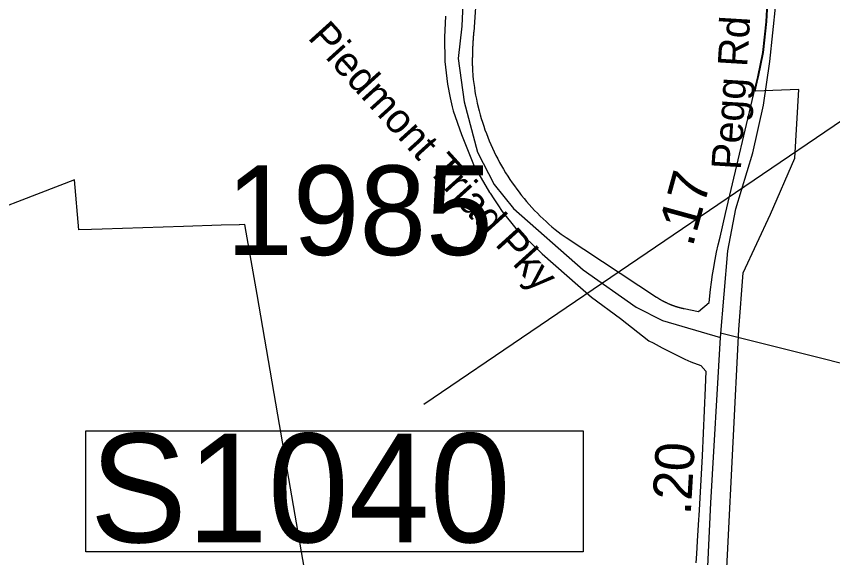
# Model space of a CAD drawing. Extents: x 1662474 to 1856135, y 779280 to 917889.
# Drawn here: x 1710783 to 1713409, y 848151 to 849893 of the extents above; entities that cross this region are included whole.
import ezdxf

# ---------------------------------------------------------------- set-up
doc = ezdxf.new("R2010")
doc.units = 0
for name, color, linetype in [('Cogo Default Point CELL', 7, 'Continuous'), ('Exist Boundary Political City Limit New', 7, 'Continuous'), ('Exist Road Non-System Type 51', 7, 'Continuous'), ('Exist Road Primary NC Structure Ovrhead Sign Number Label', 7, 'Continuous'), ('Exist Road Secondary Mileage Tenths English Label', 7, 'Continuous'), ('Exist Road Secondary Type 51 Attributed', 7, 'Continuous'), ('Exist Road Secondary Type 51 Label', 7, 'Continuous'), ('Map Preparation Boundary City Limit Buffer Line', 7, 'Continuous'), ('Prop DGN Element Guardrail', 7, 'Continuous')]:
    doc.layers.add(name, color=color, linetype=linetype)

msp = doc.modelspace()

# ---------------------------------------------------------------- linework, layer by layer
at = {"layer": 'Exist Boundary Political City Limit New'}
for points in [[(1713011.6, 848972.1), (1713015.9, 849014.1), (1713019, 849038.2), (1713022.5, 849062.5), (1713026.2, 849085.3), (1713026.4, 849086.7), (1713030.9, 849110.8), (1713035.6, 849134.8), (1713040.8, 849158.6), (1713046.4, 849182.4), (1713064.5, 849258.5), (1713164, 849681.1), (1713168, 849698.3), (1713183.8, 849776.8), (1713194.8, 849875.6), (1713199.9, 849974.6)], [(1713052.1, 847798.5), (1713107.4, 848886.1), (1713121.1, 849068.2), (1713208.4, 849256.8), (1713286.9, 849436.5), (1713299.6, 849657.6), (1713160, 849652.6), (1713159.4, 849652.6), (1713166.2, 849681.8), (1713170.4, 849698.9), (1713186, 849777.5), (1713197, 849876.2), (1713202.1, 849975.3)], [(1712261.6, 849938.3), (1712258.4, 849890.4), (1712254.4, 849842.7), (1712254.2, 849842), (1712254.1, 849840.9), (1712254.1, 849839.6), (1712254, 849838.8), (1712253.9, 849838.1), (1712253.9, 849837.2), (1712253.8, 849836), (1712253.6, 849835.2), (1712253.6, 849834.5), (1712253.5, 849833.7), (1712253.4, 849832.4), (1712253.4, 849831.6), (1712253.2, 849830.9), (1712253.1, 849830.1), (1712253.1, 849829.4), (1712253.1, 849828.6), (1712253, 849828), (1712253, 849827.4), (1712252.9, 849826.6), (1712252.9, 849825.9), (1712252.8, 849825.1), (1712252.8, 849824.4)], [(1712163.9, 849894), (1712160.2, 849826.6), (1712161.9, 849748.1), (1712169.8, 849674.6), (1712179.1, 849631), (1712185.2, 849602.4), (1712188, 849589.8), (1712214.8, 849513.6), (1712255.6, 849410.9), (1712305.1, 849326.9), (1712306.8, 849324.2), (1712319, 849305.9), (1712331.5, 849287.1), (1712346.2, 849265.1), (1712389.6, 849210.5), (1712474.6, 849129.7), (1712633, 848989.7), (1712726, 848921.3), (1712817.4, 848849.4), (1712831.1, 848842.4), (1712860.6, 848827.2), (1712933.5, 848790), (1712952.1, 848782.1), (1712984.4, 848769.7), (1713001.1, 848751.4), (1712998.2, 848698.4), (1712988.9, 848479.6), (1712978.9, 848304.8), (1712976.1, 848257.2), (1712973.1, 848205.1), (1712970.6, 848163.5), (1712969, 848135.4)], [(1712252.8, 849824.4), (1712252.6, 849823.5), (1712252.6, 849822.2), (1712252.5, 849821.4), (1712252.5, 849820.8), (1712252.4, 849819.9), (1712252.4, 849819.3), (1712252.2, 849818.4), (1712252.2, 849817.8), (1712252.1, 849816.9), (1712252.1, 849815.7), (1712252, 849814.9), (1712252, 849814.2), (1712251.9, 849813.4), (1712251.9, 849812.7), (1712251.9, 849811.9), (1712251.9, 849811.2), (1712251.8, 849810.4), (1712251.6, 849809.8), (1712251.6, 849809.1), (1712251.6, 849808.2), (1712251.6, 849807.6), (1712251.5, 849806.8), (1712251.5, 849806.1), (1712251.4, 849805.3), (1712251.4, 849804.6), (1712251.4, 849803.8), (1712251.4, 849803.1), (1712251.2, 849802.2), (1712251.2, 849801.6), (1712251.1, 849800.8), (1712251.1, 849799.5), (1712251.1, 849798.7), (1712251, 849798.1), (1712251, 849797.2), (1712250.9, 849796.6), (1712250.9, 849795.7), (1712250.9, 849795), (1712250.9, 849794.2), (1712250.9, 849793.5), (1712250.8, 849792.7), (1712250.8, 849792), (1712250.6, 849791.2), (1712250.6, 849790.6), (1712250.6, 849789.7), (1712250.6, 849789.1), (1712250.6, 849788.2), (1712250.5, 849787.5), (1712250.5, 849786.7), (1712250.5, 849786), (1712250.4, 849785.2), (1712250.4, 849783.9), (1712250.4, 849783.1), (1712250.4, 849782.4), (1712250.4, 849781.6), (1712250.2, 849780.9), (1712250.2, 849780.1), (1712250.2, 849779.4), (1712250.2, 849778.6), (1712250.1, 849777.9), (1712250.1, 849777.1), (1712250.1, 849776.4), (1712250.1, 849775.6), (1712250.1, 849774.9), (1712250.1, 849773.8), (1712250, 849772.6), (1712250, 849771.9), (1712250, 849771.1), (1712250, 849770.4), (1712250, 849769.6), (1712249.9, 849768.9), (1712249.9, 849768.1), (1712249.9, 849767.4), (1712249.9, 849766.6), (1712249.9, 849765.9), (1712249.9, 849765.1), (1712249.9, 849764.4), (1712249.9, 849763.6), (1712249.9, 849762.9), (1712249.9, 849762.1), (1712249.9, 849761.4), (1712249.9, 849760.6), (1712249.8, 849759.8), (1712249.8, 849759.1), (1712249.8, 849758.4), (1712249.8, 849757.6), (1712249.8, 849756.9), (1712249.8, 849756.1), (1712249.8, 849755.4), (1712249.8, 849754.6), (1712249.8, 849753.9), (1712249.8, 849753.1), (1712249.8, 849752.4), (1712249.8, 849751.6), (1712249.8, 849750.9), (1712249.8, 849750.1), (1712249.8, 849749.4), (1712249.8, 849748.6), (1712249.8, 849747.9), (1712249.8, 849747.1)], [(1712249.8, 849747.1), (1712249.8, 849746.4), (1712249.8, 849745.6), (1712249.8, 849744.9), (1712249.8, 849744.1), (1712249.8, 849743.4), (1712249.8, 849742.6), (1712249.8, 849741.9), (1712249.8, 849741.1), (1712249.8, 849740.4), (1712249.8, 849739.6), (1712249.8, 849738.9), (1712249.8, 849738.1), (1712249.8, 849737.4), (1712249.8, 849736.6), (1712249.8, 849735.9), (1712249.8, 849735.1), (1712249.9, 849734.4), (1712249.9, 849733.6), (1712249.9, 849732.9), (1712249.9, 849732.1), (1712249.9, 849731.4), (1712249.9, 849730.6), (1712249.9, 849729.9), (1712249.9, 849729.1), (1712249.9, 849728.4), (1712249.9, 849727.6), (1712249.9, 849726.9), (1712249.9, 849726.1), (1712250, 849725.4), (1712250, 849724.6), (1712250, 849723.9), (1712250, 849723.1), (1712250, 849722.4), (1712250.1, 849721.6), (1712250.1, 849721), (1712251.6, 849702.4), (1712253, 849689.7), (1712254.6, 849677.1), (1712256.4, 849664.4), (1712258.4, 849651.8), (1712260.6, 849639.2), (1712263.1, 849626.6), (1712265.9, 849614.1), (1712268.8, 849601.7), (1712269, 849600.6), (1712271.9, 849589.2), (1712275.1, 849576.9), (1712278.6, 849564.7), (1712282.5, 849552.4), (1712286.4, 849540.3), (1712290.6, 849528.2), (1712295, 849516.2), (1712299.6, 849504.2), (1712304.4, 849492.4), (1712309.4, 849480.7), (1712314.6, 849469.1), (1712320.1, 849457.4), (1712325.6, 849445.9), (1712331.5, 849434.6), (1712337.6, 849423.2), (1712343.8, 849412.1), (1712350.1, 849401.1), (1712356.8, 849390.1), (1712363.6, 849379.3), (1712370.6, 849368.6), (1712377.8, 849358.1), (1712385.1, 849347.5), (1712392.6, 849337.2), (1712400.4, 849327.1), (1712405.2, 849320.8), (1712408.1, 849316.9), (1712416.2, 849307.1), (1712424.5, 849297.2), (1712432.9, 849287.7), (1712441.5, 849278.2), (1712450.2, 849268.9), (1712459.1, 849259.7), (1712468.1, 849250.6), (1712477.4, 849241.8), (1712486.8, 849233.1), (1712496.2, 849224.5), (1712505.9, 849216.2), (1712515.8, 849207.9), (1712525.6, 849199.9), (1712535.8, 849192.1), (1712551.9, 849181.4), (1712841.9, 848989.9), (1712842.9, 848989.2), (1712843.9, 848988.7), (1712844.9, 848988.1), (1712845.4, 848987.7), (1712846.4, 848987.1), (1712847.4, 848986.4), (1712848.6, 848985.7), (1712849.6, 848985), (1712850.6, 848984.4), (1712851.2, 848984.1), (1712851.9, 848983.7), (1712852.5, 848983.4)], [(1711674.6, 846004.6), (1711687, 847252.1), (1711688.2, 847310.8), (1711823.9, 847308.6), (1711821.5, 847326.2), (1711750.1, 847863.9), (1711743.9, 847898.9), (1711710.5, 848114.2), (1711624.5, 848611.1), (1711557.4, 848998.5), (1711522.9, 849198.4), (1711522.6, 849199.4), (1711518.5, 849223.4), (1711501.4, 849222.9), (1711500.1, 849222.8), (1711442.1, 849220.9), (1711321.4, 849217), (1711059.4, 849208.6), (1711025, 849207.4), (1710984.9, 849206.1), (1710970.5, 849367.5), (1710569.4, 849212.9)], [(1712852.5, 848983.4), (1712853.1, 848982.9), (1712853.9, 848982.6), (1712854.5, 848982.2), (1712855.1, 848981.9), (1712855.6, 848981.5), (1712856.6, 848980.9), (1712857.9, 848980.3), (1712858.5, 848979.9), (1712859.8, 848979.3), (1712860.5, 848978.9), (1712861.1, 848978.6), (1712861.6, 848978.2), (1712862.9, 848977.6), (1712863.5, 848977.2), (1712864.1, 848976.9), (1712864.8, 848976.6), (1712865.4, 848976.2), (1712866.1, 848975.9), (1712866.9, 848975.5), (1712867.5, 848975.2), (1712868.1, 848974.9), (1712868.9, 848974.5), (1712870.1, 848973.9), (1712870.9, 848973.6), (1712871.6, 848973.2), (1712872.6, 848972.7), (1712873.8, 848972.2), (1712874.9, 848971.7), (1712875.9, 848971.2), (1712877.4, 848970.4), (1712878.5, 848969.9), (1712879.1, 848969.7), (1712880.2, 848969.2), (1712881.6, 848968.6), (1712882.9, 848968), (1712883.8, 848967.7), (1712884.4, 848967.4), (1712885.6, 848966.9), (1712886.5, 848966.6), (1712887.4, 848966.2), (1712888.2, 848965.9), (1712889.1, 848965.6), (1712889.9, 848965.2), (1712890.5, 848964.9), (1712891.2, 848964.7), (1712891.9, 848964.4), (1712892.5, 848964.2), (1712893.6, 848963.8), (1712894.4, 848963.5), (1712895.2, 848963.2), (1712895.9, 848962.9), (1712897.1, 848962.4), (1712898, 848962.2), (1712898.6, 848961.9), (1712899.4, 848961.7), (1712900.1, 848961.4), (1712900.9, 848961.2), (1712901.5, 848960.9), (1712902.1, 848960.8), (1712902.9, 848960.5), (1712903.5, 848960.2), (1712904.1, 848960.1), (1712904.9, 848959.9), (1712905.5, 848959.7), (1712906.1, 848959.4), (1712906.9, 848959.2), (1712907.5, 848959.1), (1712908.1, 848958.9), (1712908.9, 848958.6), (1712909.5, 848958.4), (1712910.1, 848958.3), (1712911.2, 848957.9), (1712912, 848957.6), (1712912.6, 848957.4), (1712913.2, 848957.3), (1712913.9, 848957.1), (1712915, 848956.9), (1712915.8, 848956.6), (1712916.4, 848956.4), (1712917, 848956.2), (1712917.6, 848956.1), (1712918.8, 848955.8), (1712919.4, 848955.6), (1712920.5, 848955.4), (1712921.1, 848955.2), (1712922.2, 848954.9), (1712922.9, 848954.8), (1712924, 848954.4), (1712924.6, 848954.4), (1712925.8, 848954), (1712926.4, 848953.9), (1712927.5, 848953.7), (1712928.1, 848953.5), (1712929.2, 848953.2), (1712929.9, 848953.1), (1712931, 848952.9), (1712931.6, 848952.8), (1712977.4, 848944.1), (1713011.6, 848972.1)]]:
    msp.add_lwpolyline(points, dxfattribs=at)
at = {"layer": 'Exist Road Non-System Type 51'}
msp.add_lwpolyline([(1714393.4, 848010.6), (1714256.6, 848343.9), (1714211.5, 848419), (1714172.1, 848473.9), (1714132.5, 848517.2), (1714091, 848548.9), (1714032, 848588.5), (1713962.9, 848627.6), (1713893.9, 848659.7), (1713763.2, 848694.9), (1713048, 848874.4)], dxfattribs=at)
at = {"layer": 'Exist Road Primary NC Structure Ovrhead Sign Number Label'}
msp.add_line((1715733.2, 851117.4), (1712094.3, 848644.3), dxfattribs=at)
msp.add_lwpolyline([(1711007.3, 848559.3), (1712606.4, 848559.3), (1712606.4, 848170.3), (1711007.3, 848170.3)], close=True, dxfattribs=at)
at = {"layer": 'Exist Road Secondary Type 51 Attributed'}
for points in [[(1712145.2, 851024.2), (1712216, 850256.6), (1712223.7, 850032.3), (1712216, 849862.2), (1712204.4, 849757.8), (1712223.7, 849618.7), (1712266.2, 849456.3), (1712320.4, 849351.9), (1712382.2, 849274.5), (1712606.5, 849077.4), (1712776.6, 848957.5), (1712861.6, 848915), (1713048.2, 848860.4)], [(1713048.2, 848860.4), (1713071.7, 849138.9), (1713097.7, 849274.3), (1713152.4, 849453.9), (1713186.3, 849607.4), (1713207.1, 849748), (1713225.4, 849932.8), (1713228, 850089), (1713220.1, 850276.4), (1713207.1, 850539.3), (1713200.7, 850789.7)], [(1712970.1, 847302.4), (1713001.4, 848009), (1713017, 848328), (1713048.2, 848860.4)]]:
    msp.add_lwpolyline(points, dxfattribs=at)
at = {"layer": 'Map Preparation Boundary City Limit Buffer Line'}
for points in [[(1713011.6, 848972.1), (1713015.9, 849014.1), (1713019, 849038.2), (1713022.5, 849062.5), (1713026.2, 849085.3), (1713026.4, 849086.7), (1713030.9, 849110.8), (1713035.6, 849134.8), (1713040.8, 849158.6), (1713046.4, 849182.4), (1713064.5, 849258.5), (1713164, 849681.1), (1713168, 849698.3), (1713183.8, 849776.8), (1713194.8, 849875.6), (1713199.9, 849974.6)], [(1713052.1, 847798.5), (1713107.4, 848886.1), (1713121.1, 849068.2), (1713208.4, 849256.8), (1713286.9, 849436.5), (1713299.6, 849657.6), (1713160, 849652.6), (1713159.4, 849652.6), (1713166.2, 849681.8), (1713170.4, 849698.9), (1713186, 849777.5), (1713197, 849876.2), (1713202.1, 849975.3)], [(1712261.6, 849938.3), (1712258.4, 849890.4), (1712254.4, 849842.7), (1712254.2, 849842), (1712254.1, 849840.9), (1712254.1, 849839.6), (1712254, 849838.8), (1712253.9, 849838.1), (1712253.9, 849837.2), (1712253.8, 849836), (1712253.6, 849835.2), (1712253.6, 849834.5), (1712253.5, 849833.7), (1712253.4, 849832.4), (1712253.4, 849831.6), (1712253.2, 849830.9), (1712253.1, 849830.1), (1712253.1, 849829.4), (1712253.1, 849828.6), (1712253, 849828), (1712253, 849827.4), (1712252.9, 849826.6), (1712252.9, 849825.9), (1712252.8, 849825.1), (1712252.8, 849824.4)], [(1712163.9, 849894), (1712160.2, 849826.6), (1712161.9, 849748.1), (1712169.8, 849674.6), (1712179.1, 849631), (1712185.2, 849602.4), (1712188, 849589.8), (1712214.8, 849513.6), (1712255.6, 849410.9), (1712305.1, 849326.9), (1712306.8, 849324.2), (1712319, 849305.9), (1712331.5, 849287.1), (1712346.2, 849265.1), (1712389.6, 849210.5), (1712474.6, 849129.7), (1712633, 848989.7), (1712726, 848921.3), (1712817.4, 848849.4), (1712831.1, 848842.4), (1712860.6, 848827.2), (1712933.5, 848790), (1712952.1, 848782.1), (1712984.4, 848769.7), (1713001.1, 848751.4), (1712998.2, 848698.4), (1712988.9, 848479.6), (1712978.9, 848304.8), (1712976.1, 848257.2), (1712973.1, 848205.1), (1712970.6, 848163.5), (1712969, 848135.4)], [(1712252.8, 849824.4), (1712252.6, 849823.5), (1712252.6, 849822.2), (1712252.5, 849821.4), (1712252.5, 849820.8), (1712252.4, 849819.9), (1712252.4, 849819.3), (1712252.2, 849818.4), (1712252.2, 849817.8), (1712252.1, 849816.9), (1712252.1, 849815.7), (1712252, 849814.9), (1712252, 849814.2), (1712251.9, 849813.4), (1712251.9, 849812.7), (1712251.9, 849811.9), (1712251.9, 849811.2), (1712251.8, 849810.4), (1712251.6, 849809.8), (1712251.6, 849809.1), (1712251.6, 849808.2), (1712251.6, 849807.6), (1712251.5, 849806.8), (1712251.5, 849806.1), (1712251.4, 849805.3), (1712251.4, 849804.6), (1712251.4, 849803.8), (1712251.4, 849803.1), (1712251.2, 849802.2), (1712251.2, 849801.6), (1712251.1, 849800.8), (1712251.1, 849799.5), (1712251.1, 849798.7), (1712251, 849798.1), (1712251, 849797.2), (1712250.9, 849796.6), (1712250.9, 849795.7), (1712250.9, 849795), (1712250.9, 849794.2), (1712250.9, 849793.5), (1712250.8, 849792.7), (1712250.8, 849792), (1712250.6, 849791.2), (1712250.6, 849790.6), (1712250.6, 849789.7), (1712250.6, 849789.1), (1712250.6, 849788.2), (1712250.5, 849787.5), (1712250.5, 849786.7), (1712250.5, 849786), (1712250.4, 849785.2), (1712250.4, 849783.9), (1712250.4, 849783.1), (1712250.4, 849782.4), (1712250.4, 849781.6), (1712250.2, 849780.9), (1712250.2, 849780.1), (1712250.2, 849779.4), (1712250.2, 849778.6), (1712250.1, 849777.9), (1712250.1, 849777.1), (1712250.1, 849776.4), (1712250.1, 849775.6), (1712250.1, 849774.9), (1712250.1, 849773.8), (1712250, 849772.6), (1712250, 849771.9), (1712250, 849771.1), (1712250, 849770.4), (1712250, 849769.6), (1712249.9, 849768.9), (1712249.9, 849768.1), (1712249.9, 849767.4), (1712249.9, 849766.6), (1712249.9, 849765.9), (1712249.9, 849765.1), (1712249.9, 849764.4), (1712249.9, 849763.6), (1712249.9, 849762.9), (1712249.9, 849762.1), (1712249.9, 849761.4), (1712249.9, 849760.6), (1712249.8, 849759.8), (1712249.8, 849759.1), (1712249.8, 849758.4), (1712249.8, 849757.6), (1712249.8, 849756.9), (1712249.8, 849756.1), (1712249.8, 849755.4), (1712249.8, 849754.6), (1712249.8, 849753.9), (1712249.8, 849753.1), (1712249.8, 849752.4), (1712249.8, 849751.6), (1712249.8, 849750.9), (1712249.8, 849750.1), (1712249.8, 849749.4), (1712249.8, 849748.6), (1712249.8, 849747.9), (1712249.8, 849747.1)], [(1712249.8, 849747.1), (1712249.8, 849746.4), (1712249.8, 849745.6), (1712249.8, 849744.9), (1712249.8, 849744.1), (1712249.8, 849743.4), (1712249.8, 849742.6), (1712249.8, 849741.9), (1712249.8, 849741.1), (1712249.8, 849740.4), (1712249.8, 849739.6), (1712249.8, 849738.9), (1712249.8, 849738.1), (1712249.8, 849737.4), (1712249.8, 849736.6), (1712249.8, 849735.9), (1712249.8, 849735.1), (1712249.9, 849734.4), (1712249.9, 849733.6), (1712249.9, 849732.9), (1712249.9, 849732.1), (1712249.9, 849731.4), (1712249.9, 849730.6), (1712249.9, 849729.9), (1712249.9, 849729.1), (1712249.9, 849728.4), (1712249.9, 849727.6), (1712249.9, 849726.9), (1712249.9, 849726.1), (1712250, 849725.4), (1712250, 849724.6), (1712250, 849723.9), (1712250, 849723.1), (1712250, 849722.4), (1712250.1, 849721.6), (1712250.1, 849721), (1712251.6, 849702.4), (1712253, 849689.7), (1712254.6, 849677.1), (1712256.4, 849664.4), (1712258.4, 849651.8), (1712260.6, 849639.2), (1712263.1, 849626.6), (1712265.9, 849614.1), (1712268.8, 849601.7), (1712269, 849600.6), (1712271.9, 849589.2), (1712275.1, 849576.9), (1712278.6, 849564.7), (1712282.5, 849552.4), (1712286.4, 849540.3), (1712290.6, 849528.2), (1712295, 849516.2), (1712299.6, 849504.2), (1712304.4, 849492.4), (1712309.4, 849480.7), (1712314.6, 849469.1), (1712320.1, 849457.4), (1712325.6, 849445.9), (1712331.5, 849434.6), (1712337.6, 849423.2), (1712343.8, 849412.1), (1712350.1, 849401.1), (1712356.8, 849390.1), (1712363.6, 849379.3), (1712370.6, 849368.6), (1712377.8, 849358.1), (1712385.1, 849347.5), (1712392.6, 849337.2), (1712400.4, 849327.1), (1712405.2, 849320.8), (1712408.1, 849316.9), (1712416.2, 849307.1), (1712424.5, 849297.2), (1712432.9, 849287.7), (1712441.5, 849278.2), (1712450.2, 849268.9), (1712459.1, 849259.7), (1712468.1, 849250.6), (1712477.4, 849241.8), (1712486.8, 849233.1), (1712496.2, 849224.5), (1712505.9, 849216.2), (1712515.8, 849207.9), (1712525.6, 849199.9), (1712535.8, 849192.1), (1712551.9, 849181.4), (1712841.9, 848989.9), (1712842.9, 848989.2), (1712843.9, 848988.7), (1712844.9, 848988.1), (1712845.4, 848987.7), (1712846.4, 848987.1), (1712847.4, 848986.4), (1712848.6, 848985.7), (1712849.6, 848985), (1712850.6, 848984.4), (1712851.2, 848984.1), (1712851.9, 848983.7), (1712852.5, 848983.4)], [(1711674.6, 846004.6), (1711687, 847252.1), (1711688.2, 847310.8), (1711823.9, 847308.6), (1711821.5, 847326.2), (1711750.1, 847863.9), (1711743.9, 847898.9), (1711710.5, 848114.2), (1711624.5, 848611.1), (1711557.4, 848998.5), (1711522.9, 849198.4), (1711522.6, 849199.4), (1711518.5, 849223.4), (1711501.4, 849222.9), (1711500.1, 849222.8), (1711442.1, 849220.9), (1711321.4, 849217), (1711059.4, 849208.6), (1711025, 849207.4), (1710984.9, 849206.1), (1710970.5, 849367.5), (1710569.4, 849212.9)], [(1712852.5, 848983.4), (1712853.1, 848982.9), (1712853.9, 848982.6), (1712854.5, 848982.2), (1712855.1, 848981.9), (1712855.6, 848981.5), (1712856.6, 848980.9), (1712857.9, 848980.3), (1712858.5, 848979.9), (1712859.8, 848979.3), (1712860.5, 848978.9), (1712861.1, 848978.6), (1712861.6, 848978.2), (1712862.9, 848977.6), (1712863.5, 848977.2), (1712864.1, 848976.9), (1712864.8, 848976.6), (1712865.4, 848976.2), (1712866.1, 848975.9), (1712866.9, 848975.5), (1712867.5, 848975.2), (1712868.1, 848974.9), (1712868.9, 848974.5), (1712870.1, 848973.9), (1712870.9, 848973.6), (1712871.6, 848973.2), (1712872.6, 848972.7), (1712873.8, 848972.2), (1712874.9, 848971.7), (1712875.9, 848971.2), (1712877.4, 848970.4), (1712878.5, 848969.9), (1712879.1, 848969.7), (1712880.2, 848969.2), (1712881.6, 848968.6), (1712882.9, 848968), (1712883.8, 848967.7), (1712884.4, 848967.4), (1712885.6, 848966.9), (1712886.5, 848966.6), (1712887.4, 848966.2), (1712888.2, 848965.9), (1712889.1, 848965.6), (1712889.9, 848965.2), (1712890.5, 848964.9), (1712891.2, 848964.7), (1712891.9, 848964.4), (1712892.5, 848964.2), (1712893.6, 848963.8), (1712894.4, 848963.5), (1712895.2, 848963.2), (1712895.9, 848962.9), (1712897.1, 848962.4), (1712898, 848962.2), (1712898.6, 848961.9), (1712899.4, 848961.7), (1712900.1, 848961.4), (1712900.9, 848961.2), (1712901.5, 848960.9), (1712902.1, 848960.8), (1712902.9, 848960.5), (1712903.5, 848960.2), (1712904.1, 848960.1), (1712904.9, 848959.9), (1712905.5, 848959.7), (1712906.1, 848959.4), (1712906.9, 848959.2), (1712907.5, 848959.1), (1712908.1, 848958.9), (1712908.9, 848958.6), (1712909.5, 848958.4), (1712910.1, 848958.3), (1712911.2, 848957.9), (1712912, 848957.6), (1712912.6, 848957.4), (1712913.2, 848957.3), (1712913.9, 848957.1), (1712915, 848956.9), (1712915.8, 848956.6), (1712916.4, 848956.4), (1712917, 848956.2), (1712917.6, 848956.1), (1712918.8, 848955.8), (1712919.4, 848955.6), (1712920.5, 848955.4), (1712921.1, 848955.2), (1712922.2, 848954.9), (1712922.9, 848954.8), (1712924, 848954.4), (1712924.6, 848954.4), (1712925.8, 848954), (1712926.4, 848953.9), (1712927.5, 848953.7), (1712928.1, 848953.5), (1712929.2, 848953.2), (1712929.9, 848953.1), (1712931, 848952.9), (1712931.6, 848952.8), (1712977.4, 848944.1), (1713011.6, 848972.1)]]:
    msp.add_lwpolyline(points, dxfattribs=at)

# ---------------------------------------------------------------- texts
at = {"layer": 'Cogo Default Point CELL'}
msp.add_text('1985', height=288, dxfattribs=at).set_placement((1711458.6, 849125.4))
at = {"layer": 'Exist Road Primary NC Structure Ovrhead Sign Number Label'}
msp.add_text('S1040', height=350, dxfattribs=at).set_placement((1711019.8, 848200.9))
at = {"layer": 'Exist Road Secondary Mileage Tenths English Label'}
msp.add_text('.17', height=125, rotation=74.6298, dxfattribs=at).set_placement((1712957.9, 849148.3))
at = {"layer": 'Exist Road Secondary Type 51 Label'}
for s, rotation, p in [('Pegg Rd', 86.4965, (1713113.3, 849397.7)), ('Piedmont Triad Pky', 312.168, (1711718, 849823.4))]:
    msp.add_text(s, height=95, rotation=rotation, dxfattribs=at).set_placement(p)
at = {"layer": 'Prop DGN Element Guardrail'}
msp.add_text('.20', height=125, rotation=86.6394, dxfattribs=at).set_placement((1712952, 848287.2))

doc.saveas('drawing.dxf')
